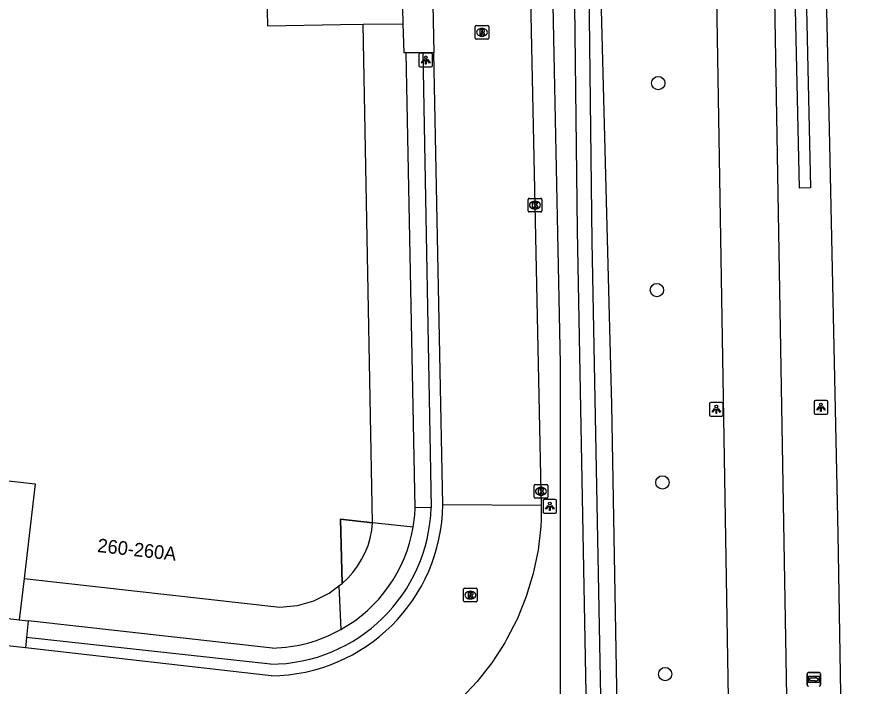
# Model space of a CAD drawing. Extents: x 161389 to 162585, y 388479 to 389761.
# Drawn here: x 162464.1 to 162525.4, y 388787.6 to 388836.7 of the extents above; entities that cross this region are included whole.
import ezdxf

# ---------------------------------------------------------------- set-up
doc = ezdxf.new("R2010")
doc.units = 0
for name, color, linetype in [('IMGEO_Berm_groen', 7, 'Continuous'), ('IMGEO_Boom', 7, 'Continuous'), ('IMGEO_Fietspad_gesloten', 7, 'Continuous'), ('IMGEO_Groenvoorziening', 7, 'Continuous'), ('IMGEO_Haag', 7, 'Continuous'), ('IMGEO_Kolk', 7, 'Continuous'), ('IMGEO_Lichtpunt', 7, 'Continuous'), ('IMGEO_Pand', 7, 'Continuous'), ('IMGEO_Pand_nummerreeks', 7, 'Continuous'), ('IMGEO_Pand_overbouw', 7, 'Continuous'), ('IMGEO_Parkeervlak_open', 7, 'Continuous'), ('IMGEO_Rijbaan_lokaal_gesloten', 7, 'Continuous'), ('IMGEO_Rijbaan_regionaal_gesloten', 7, 'Continuous'), ('IMGEO_Rioolput', 7, 'Continuous'), ('IMGEO_Voetpad_open', 7, 'Continuous'), ('IMGEO_Waterloop', 7, 'Continuous'), ('IMGEO_Wegwijzer', 7, 'Continuous')]:
    doc.layers.add(name, color=color, linetype=linetype)

msp = doc.modelspace()

# ---------------------------------------------------------------- linework, layer by layer
at = {"layer": 'IMGEO_Berm_groen'}
for points in [[(162485.689, 388681.463), (162489.638, 388688.939), (162493.393, 388696.514), (162499.135, 388710.054), (162499.893, 388712.133), (162500, 388712.436), (162504.276, 388726.446), (162504.955, 388729.188), (162507.287, 388742.621), (162508.048, 388750), (162508.507, 388763.596), (162508.502, 388764.034), (162507.703, 388808.23), (162506.277, 388863.384), (162505.585, 388897.306), (162503.491, 389000), (162502.554, 389045.938), (162502.136, 389054.149), (162501.235, 389062.489), (162500.618, 389070.413), (162500.992, 389075.618), (162501.263, 389081.238), (162501.272, 389081.426)], [(162504.239, 388778.441), (162503.938, 388784.771), (162503.945, 388811.232), (162502.197, 388897.243), (162502.143, 388899.896)]]:
    msp.add_lwpolyline(points, dxfattribs=at)
at = {"layer": 'IMGEO_Boom'}
for centre in [(162511.112, 388831.812), (162511.012, 388816.647), (162511.417, 388802.551), (162511.618, 388788.505)]:
    msp.add_circle(centre, 0.489, dxfattribs=at)
at = {"layer": 'IMGEO_Fietspad_gesloten'}
for points in [[(162510.065, 389081.426), (162510.235, 389079.2), (162511.097, 389057.663), (162512.275, 389022.964), (162514.823, 388871.796), (162517.21, 388728.105)], [(162514.292, 389081.426), (162514.262, 389079.427), (162515.393, 389057.642), (162516.561, 389022.995), (162519.033, 388871.958), (162521.523, 388727.275)]]:
    msp.add_lwpolyline(points, dxfattribs=at)
at = {"layer": 'IMGEO_Groenvoorziening'}
msp.add_lwpolyline([(162489.492, 388836.131), (162492.433, 388836.158)], dxfattribs=at)
at = {"layer": 'IMGEO_Haag'}
msp.add_lwpolyline([(162521.823, 388843.84), (162522.269, 388824.14), (162521.469, 388824.122), (162521.023, 388843.822), (162521.823, 388843.84)], dxfattribs=at)
at = {"layer": 'IMGEO_Kolk'}
for p, q in [((162501.576, 388822.442), (162501.576, 388823.294)), ((162501.651, 388823.368), (162502.503, 388823.368)), ((162502.064, 388823.148), (162502.089, 388823.148)), ((162502.577, 388823.294), (162502.577, 388822.442)), ((162502.087, 388822.588), (162502.062, 388822.588)), ((162502.503, 388822.368), (162501.651, 388822.368)), ((162502.015, 388801.473), (162502.015, 388802.325)), ((162502.09, 388802.399), (162502.942, 388802.399)), ((162503.016, 388802.325), (162503.016, 388801.473)), ((162502.526, 388801.619), (162502.501, 388801.619)), ((162502.503, 388802.179), (162502.528, 388802.179)), ((162502.942, 388801.399), (162502.09, 388801.399))]:
    msp.add_line(p, q, dxfattribs=at)
for points in [[(162501.576, 388822.442), (162501.576, 388823.294)], [(162501.651, 388823.368), (162502.503, 388823.368)], [(162501.897, 388823.068), (162502.02, 388823.068), (162502.02, 388822.917), (162502.15, 388823.068), (162502.314, 388823.068), (162502.168, 388822.917), (162502.321, 388822.668), (162502.169, 388822.668), (162502.084, 388822.832), (162502.02, 388822.765), (162502.02, 388822.668), (162501.897, 388822.668), (162501.897, 388823.068)], [(162502.577, 388823.294), (162502.577, 388822.442)], [(162502.503, 388822.368), (162501.651, 388822.368)], [(162502.015, 388801.473), (162502.015, 388802.325)], [(162502.09, 388802.399), (162502.942, 388802.399)], [(162503.016, 388802.325), (162503.016, 388801.473)], [(162502.336, 388802.099), (162502.459, 388802.099), (162502.459, 388801.948), (162502.589, 388802.099), (162502.753, 388802.099), (162502.607, 388801.948), (162502.76, 388801.699), (162502.608, 388801.699), (162502.523, 388801.863), (162502.459, 388801.796), (162502.459, 388801.699), (162502.336, 388801.699), (162502.336, 388802.099)], [(162502.942, 388801.399), (162502.09, 388801.399)]]:
    msp.add_lwpolyline(points, dxfattribs=at)
for centre, start, end in [((162501.653, 388823.292), 91.55205, 178.44795), ((162501.653, 388823.292), 91.55205, 178.44795), ((162502.501, 388823.292), 1.55205, 88.44795), ((162502.501, 388823.292), 1.55205, 88.44795), ((162501.653, 388822.444), 181.55205, 268.44795), ((162501.653, 388822.444), 181.55205, 268.44795), ((162502.501, 388822.444), 271.55205, 358.44795), ((162502.501, 388822.444), 271.55205, 358.44795), ((162502.092, 388802.323), 91.55205, 178.44795), ((162502.092, 388802.323), 91.55205, 178.44795), ((162502.94, 388802.323), 1.55205, 88.44795), ((162502.94, 388802.323), 1.55205, 88.44795), ((162502.092, 388801.475), 181.55205, 268.44795), ((162502.092, 388801.475), 181.55205, 268.44795), ((162502.94, 388801.475), 271.55205, 358.44795), ((162502.94, 388801.475), 271.55205, 358.44795)]:
    msp.add_arc(centre, 0.0765, start, end, dxfattribs=at)
for centre, major_axis, ratio, start_param, end_param in [((162502.063, 388822.868), (-0.387, 0.002), 0.722429, 4.712389, 7.853982), ((162502.088, 388822.868), (-0.39, 0.002), 0.717154, 1.570796, 4.712389), ((162502.502, 388801.899), (-0.387, 0.002), 0.722429, 4.712389, 7.853982), ((162502.527, 388801.899), (-0.39, 0.002), 0.717154, 1.570796, 4.712389)]:
    msp.add_ellipse(centre, major_axis=major_axis, ratio=ratio, start_param=start_param, end_param=end_param, dxfattribs=at)
at = {"layer": 'IMGEO_Lichtpunt'}
for p, q in [((162493.577, 388833.901), (162493.577, 388833.094)), ((162493.577, 388833.901), (162493.577, 388833.094)), ((162494.479, 388833.996), (162493.671, 388833.996)), ((162494.479, 388833.996), (162493.671, 388833.996)), ((162494.573, 388833.094), (162494.573, 388833.901)), ((162494.573, 388833.094), (162494.573, 388833.901)), ((162493.671, 388833), (162494.479, 388833)), ((162493.671, 388833), (162494.479, 388833)), ((162515.769, 388808.41), (162514.961, 388808.41)), ((162515.769, 388808.41), (162514.961, 388808.41)), ((162522.532, 388808.463), (162522.532, 388807.656)), ((162522.532, 388808.463), (162522.532, 388807.656)), ((162523.434, 388808.558), (162522.626, 388808.558)), ((162523.434, 388808.558), (162522.626, 388808.558)), ((162523.528, 388807.656), (162523.528, 388808.463)), ((162523.528, 388807.656), (162523.528, 388808.463)), ((162514.867, 388808.315), (162514.867, 388807.508)), ((162514.867, 388808.315), (162514.867, 388807.508)), ((162515.863, 388807.508), (162515.863, 388808.315)), ((162515.863, 388807.508), (162515.863, 388808.315)), ((162514.961, 388807.414), (162515.769, 388807.414)), ((162514.961, 388807.414), (162515.769, 388807.414)), ((162522.626, 388807.562), (162523.434, 388807.562)), ((162522.626, 388807.562), (162523.434, 388807.562)), ((162502.667, 388801.209), (162502.667, 388800.402)), ((162502.667, 388801.209), (162502.667, 388800.402)), ((162503.569, 388801.304), (162502.761, 388801.304)), ((162503.569, 388801.304), (162502.761, 388801.304)), ((162503.663, 388800.402), (162503.663, 388801.209)), ((162503.663, 388800.402), (162503.663, 388801.209)), ((162502.761, 388800.308), (162503.569, 388800.308)), ((162502.761, 388800.308), (162503.569, 388800.308))]:
    msp.add_line(p, q, dxfattribs=at)
for points in [[(162493.951, 388833.565), (162493.99, 388833.537), (162493.802, 388833.275), (162493.764, 388833.302), (162493.951, 388833.565)], [(162494.053, 388833.517), (162494.1, 388833.517), (162494.1, 388833.195), (162494.053, 388833.195), (162494.053, 388833.517)], [(162494.163, 388833.537), (162494.201, 388833.564), (162494.388, 388833.302), (162494.349, 388833.274), (162494.163, 388833.537)], [(162515.241, 388807.979), (162515.28, 388807.951), (162515.092, 388807.689), (162515.054, 388807.716), (162515.241, 388807.979)], [(162515.343, 388807.931), (162515.39, 388807.931), (162515.39, 388807.609), (162515.343, 388807.609), (162515.343, 388807.931)], [(162515.453, 388807.951), (162515.491, 388807.978), (162515.678, 388807.716), (162515.639, 388807.688), (162515.453, 388807.951)], [(162522.906, 388808.127), (162522.945, 388808.099), (162522.757, 388807.837), (162522.719, 388807.864), (162522.906, 388808.127)], [(162523.008, 388808.079), (162523.055, 388808.079), (162523.055, 388807.757), (162523.008, 388807.757), (162523.008, 388808.079)], [(162523.118, 388808.099), (162523.156, 388808.126), (162523.343, 388807.864), (162523.304, 388807.836), (162523.118, 388808.099)], [(162503.041, 388800.873), (162503.08, 388800.845), (162502.892, 388800.583), (162502.854, 388800.61), (162503.041, 388800.873)], [(162503.143, 388800.825), (162503.19, 388800.825), (162503.19, 388800.503), (162503.143, 388800.503), (162503.143, 388800.825)], [(162503.253, 388800.845), (162503.291, 388800.872), (162503.478, 388800.61), (162503.439, 388800.582), (162503.253, 388800.845)]]:
    msp.add_lwpolyline(points, dxfattribs=at)
for centre in [(162494.076, 388833.699), (162523.031, 388808.261), (162515.366, 388808.113), (162503.166, 388801.007)]:
    msp.add_circle(centre, 0.0994, dxfattribs=at)
for centre, start, end in [((162493.671, 388833.901), 90, 180), ((162493.671, 388833.901), 90, 180), ((162494.479, 388833.901), 0, 90), ((162494.479, 388833.901), 0, 90), ((162493.671, 388833.094), 180, 270), ((162493.671, 388833.094), 180, 270), ((162494.479, 388833.094), 270, 0), ((162494.479, 388833.094), 270, 360), ((162514.961, 388808.315), 90, 180), ((162514.961, 388808.315), 90, 180), ((162515.769, 388808.315), 0, 90), ((162515.769, 388808.315), 0, 90), ((162522.626, 388808.463), 90, 180), ((162522.626, 388808.463), 90, 180), ((162523.434, 388808.463), 0, 90), ((162523.434, 388808.463), 0, 90), ((162514.961, 388807.508), 180, 270), ((162514.961, 388807.508), 180, 270), ((162515.769, 388807.508), 270, 0), ((162515.769, 388807.508), 270, 360), ((162522.626, 388807.656), 180, 270), ((162522.626, 388807.656), 180, 270), ((162523.434, 388807.656), 270, 0), ((162523.434, 388807.656), 270, 360), ((162502.761, 388801.209), 90, 180), ((162502.761, 388801.209), 90, 180), ((162503.569, 388801.209), 0, 90), ((162503.569, 388801.209), 0, 90), ((162502.761, 388800.402), 180, 270), ((162502.761, 388800.402), 180, 270), ((162503.569, 388800.402), 270, 0), ((162503.569, 388800.402), 270, 360)]:
    msp.add_arc(centre, 0.0946, start, end, dxfattribs=at)
at = {"layer": 'IMGEO_Pand'}
for points in [[(162440.168, 388805.317), (162445.286, 388850.441), (162482.306, 388846.26), (162482.466, 388837.077), (162482.487, 388836.004), (162487.823, 388836.098), (162489.492, 388836.131)], [(162490.185, 388799.601), (162489.492, 388836.131)], [(162440.168, 388805.317), (162465.452, 388802.451), (162464.664, 388795.518)], [(162487.709, 388794.973), (162487.941, 388795.148), (162487.82, 388799.861), (162490.185, 388799.601)], [(162464.664, 388795.518), (162483.397, 388793.418), (162484.671, 388793.525), (162485.875, 388793.872), (162487.001, 388794.438), (162487.709, 388794.973)]]:
    msp.add_lwpolyline(points, dxfattribs=at)
at = {"layer": 'IMGEO_Pand_overbouw'}
msp.add_lwpolyline([(162490.185, 388799.601), (162487.82, 388799.861), (162487.941, 388795.148), (162488.358, 388795.535), (162488.739, 388795.958), (162489.08, 388796.413), (162489.379, 388796.898), (162489.64, 388797.411), (162489.846, 388797.933), (162490.009, 388798.478), (162490.126, 388799.05)], close=True, dxfattribs=at)
at = {"layer": 'IMGEO_Parkeervlak_open'}
msp.add_lwpolyline([(162464.664, 388795.518), (162464.296, 388792.481)], dxfattribs=at)
at = {"layer": 'IMGEO_Rijbaan_lokaal_gesloten'}
for points in [[(162500.546, 388899.883), (162500.817, 388885.662), (162501.627, 388843.777), (162502.076, 388822.868), (162502.515, 388801.899), (162502.522, 388800.855)], [(162494.284, 388852.938), (162494.665, 388834.017)], [(162495.332, 388800.906), (162494.665, 388834.017)], [(162502.522, 388800.855), (162502.53, 388799.811), (162502.501, 388799.311), (162502.302, 388797.58), (162501.949, 388795.874), (162501.444, 388794.206), (162500.793, 388792.59), (162500, 388791.038), (162499.863, 388790.8), (162498.913, 388789.338), (162497.837, 388787.967), (162496.642, 388786.698), (162495.339, 388785.54), (162493.938, 388784.503), (162492.45, 388783.596), (162490.886, 388782.825), (162489.26, 388782.197), (162487.585, 388781.716), (162485.873, 388781.388), (162484.139, 388781.213), (162482.396, 388781.194), (162480.658, 388781.331)], [(162502.522, 388800.855), (162495.332, 388800.906)], [(162464.75, 388790.426), (162458.615, 388791.123)], [(162482.74, 388788.383), (162464.75, 388790.426)]]:
    msp.add_lwpolyline(points, dxfattribs=at)
msp.add_arc((162482.624, 388801.092), 12.709, 270.52177, 359.1634, dxfattribs=at)
at = {"layer": 'IMGEO_Rijbaan_regionaal_gesloten'}
msp.add_lwpolyline([(162523.006, 389081.426), (162522.22, 389068.571), (162521.349, 389046.314), (162520.739, 389023.777), (162520.838, 389000), (162520.774, 388990.381), (162522.364, 388884.975), (162523.635, 388828.454), (162524.277, 388798.785), (162524.652, 388775.367), (162524.813, 388770.581), (162525.392, 388750.463), (162525.398, 388750), (162525.385, 388736.547)], dxfattribs=at)
at = {"layer": 'IMGEO_Rioolput'}
for p, q in [((162497.695, 388835.105), (162497.695, 388835.957)), ((162497.77, 388836.031), (162498.622, 388836.031)), ((162498.696, 388835.957), (162498.696, 388835.105)), ((162498.183, 388835.811), (162498.208, 388835.811)), ((162498.622, 388835.031), (162497.77, 388835.031)), ((162498.206, 388835.251), (162498.181, 388835.251)), ((162496.848, 388793.872), (162496.848, 388794.724)), ((162496.923, 388794.798), (162497.775, 388794.798)), ((162497.336, 388794.578), (162497.361, 388794.578)), ((162497.849, 388794.724), (162497.849, 388793.872)), ((162497.775, 388793.798), (162496.923, 388793.798)), ((162497.359, 388794.018), (162497.334, 388794.018))]:
    msp.add_line(p, q, dxfattribs=at)
for points in [[(162497.695, 388835.105), (162497.695, 388835.957)], [(162497.77, 388836.031), (162498.622, 388836.031)], [(162498.696, 388835.957), (162498.696, 388835.105)], [(162498.284, 388835.729), (162498.032, 388835.731), (162498.032, 388835.331)], [(162498.032, 388835.331), (162498.156, 388835.331), (162498.156, 388835.493), (162498.167, 388835.493)], [(162498.21, 388835.65), (162498.156, 388835.65), (162498.156, 388835.569)], [(162498.156, 388835.569), (162498.208, 388835.569)], [(162498.214, 388835.464), (162498.285, 388835.331), (162498.425, 388835.331), (162498.36, 388835.457)], [(162498.622, 388835.031), (162497.77, 388835.031)], [(162496.848, 388793.872), (162496.848, 388794.724)], [(162496.923, 388794.798), (162497.775, 388794.798)], [(162497.437, 388794.496), (162497.185, 388794.498), (162497.185, 388794.098)], [(162497.185, 388794.098), (162497.309, 388794.098), (162497.309, 388794.26), (162497.32, 388794.26)], [(162497.363, 388794.417), (162497.309, 388794.417), (162497.309, 388794.336)], [(162497.309, 388794.336), (162497.361, 388794.336)], [(162497.849, 388794.724), (162497.849, 388793.872)], [(162497.775, 388793.798), (162496.923, 388793.798)], [(162497.367, 388794.231), (162497.438, 388794.098), (162497.578, 388794.098), (162497.513, 388794.224)]]:
    msp.add_lwpolyline(points, dxfattribs=at)
for centre, radius, start, end in [((162497.772, 388835.955), 0.0765, 91.55205, 178.44795), ((162497.772, 388835.955), 0.0765, 91.55205, 178.44795), ((162498.62, 388835.955), 0.0765, 1.55205, 88.44795), ((162498.62, 388835.955), 0.0765, 1.55205, 88.44795), ((162498.166, 388835.44), 0.0533, 26.02933, 88.69889), ((162498.192, 388835.758), 0.19, 274.7715, 282.96867), ((162498.216, 388835.554), 0.0964, 77.00612, 93.18647), ((162498.23, 388835.611), 0.0378, 276.66336, 79.67722), ((162498.283, 388835.619), 0.109, 350.36119, 89.41601), ((162498.281, 388835.619), 0.112, 277.58423, 350.98172), ((162498.265, 388835.404), 0.108, 29.51342, 73.79051), ((162497.772, 388835.107), 0.0765, 181.55205, 268.44795), ((162497.772, 388835.107), 0.0765, 181.55205, 268.44795), ((162498.62, 388835.107), 0.0765, 271.55205, 358.44795), ((162498.62, 388835.107), 0.0765, 271.55205, 358.44795), ((162496.925, 388794.722), 0.0765, 91.55205, 178.44795), ((162496.925, 388794.722), 0.0765, 91.55205, 178.44795), ((162497.319, 388794.207), 0.0533, 26.02933, 88.69889), ((162497.345, 388794.525), 0.19, 274.7715, 282.96867), ((162497.369, 388794.321), 0.0964, 77.00612, 93.18647), ((162497.383, 388794.378), 0.0378, 276.66336, 79.67722), ((162497.436, 388794.386), 0.109, 350.36119, 89.41601), ((162497.434, 388794.386), 0.112, 277.58423, 350.98172), ((162497.418, 388794.171), 0.108, 29.51342, 73.79051), ((162497.773, 388794.722), 0.0765, 1.55205, 88.44795), ((162497.773, 388794.722), 0.0765, 1.55205, 88.44795), ((162496.925, 388793.874), 0.0765, 181.55205, 268.44795), ((162496.925, 388793.874), 0.0765, 181.55205, 268.44795), ((162497.773, 388793.874), 0.0765, 271.55205, 358.44795), ((162497.773, 388793.874), 0.0765, 271.55205, 358.44795)]:
    msp.add_arc(centre, radius, start, end, dxfattribs=at)
for centre, major_axis, ratio, start_param, end_param in [((162498.182, 388835.531), (-0.387, 0.002), 0.722429, 4.712389, 7.853982), ((162498.207, 388835.531), (-0.39, 0.002), 0.717154, 1.570796, 4.712389), ((162497.335, 388794.298), (-0.387, 0.002), 0.722429, 4.712389, 7.853982), ((162497.36, 388794.298), (-0.39, 0.002), 0.717154, 1.570796, 4.712389)]:
    msp.add_ellipse(centre, major_axis=major_axis, ratio=ratio, start_param=start_param, end_param=end_param, dxfattribs=at)
at = {"layer": 'IMGEO_Voetpad_open'}
for points in [[(162492.433, 388836.158), (162492.098, 388851.061)], [(162492.653, 388834.028), (162492.489, 388834.022), (162492.433, 388836.158)], [(162493.855, 388834.039), (162492.653, 388834.028)], [(162493.303, 388800.69), (162492.653, 388834.028)], [(162494.665, 388834.017), (162493.855, 388834.039)], [(162493.855, 388834.039), (162494.47, 388800.72)], [(162494.47, 388800.72), (162493.303, 388800.69)], [(162493.157, 388799.274), (162490.185, 388799.601)], [(162487.709, 388794.973), (162487.864, 388791.777)], [(162459.672, 388793.036), (162464.296, 388792.481)], [(162464.296, 388792.481), (162464.945, 388792.409)], [(162464.945, 388792.409), (162464.825, 388791.196)], [(162482.842, 388790.419), (162464.945, 388792.409)], [(162464.825, 388791.196), (162464.75, 388790.426)], [(162482.704, 388789.231), (162464.825, 388791.196)]]:
    msp.add_lwpolyline(points, dxfattribs=at)
for centre, radius, start, end in [((162482.638, 388801.068), 11.837, 270.32027, 358.31484), ((162482.778, 388801.06), 10.532, 350.23804, 357.98833), ((162482.657, 388801.07), 10.653, 299.26245, 350.29217), ((162482.654, 388801.08), 10.663, 271.01175, 299.2512)]:
    msp.add_arc(centre, radius, start, end, dxfattribs=at)
at = {"layer": 'IMGEO_Waterloop'}
for points in [[(162483.406, 388682.653), (162486.57, 388687.943), (162493, 388700.568), (162497.181, 388711.153), (162500.804, 388721.953), (162503.142, 388731.482), (162504.195, 388736.481), (162505.954, 388751.52), (162506.349, 388762.359), (162506.053, 388775.359), (162505.188, 388821.013), (162504.94, 388841.621), (162504.505, 388860.971), (162503.038, 388926.396)], [(162504.093, 388925.58), (162505.561, 388860.155), (162505.995, 388840.805), (162506.244, 388820.196), (162507.105, 388775.346), (162507.405, 388761.542), (162507.01, 388750.703), (162505.251, 388735.665), (162504.198, 388730.666), (162501.86, 388721.136), (162498.237, 388710.337), (162494.056, 388699.752), (162487.626, 388687.126), (162484.549, 388682.057)]]:
    msp.add_lwpolyline(points, dxfattribs=at)
at = {"layer": 'IMGEO_Wegwijzer'}
for p, q in [((162522.018, 388787.716), (162522.018, 388788.516)), ((162522.018, 388788.516), (162522.018, 388787.716)), ((162522.118, 388788.616), (162522.908, 388788.616)), ((162522.908, 388788.616), (162522.118, 388788.616)), ((162523.008, 388788.516), (162523.008, 388787.716)), ((162523.008, 388787.716), (162523.008, 388788.516))]:
    msp.add_line(p, q, dxfattribs=at)
for points in [[(162522.119, 388788.348), (162522.907, 388788.348), (162522.907, 388787.884), (162522.119, 388787.884), (162522.119, 388788.348)], [(162522.184, 388788.2), (162522.184, 388788.116), (162522.184, 388788.032), (162522.595, 388788.032), (162522.595, 388787.949), (162522.842, 388788.116), (162522.595, 388788.283), (162522.595, 388788.2), (162522.184, 388788.2)]]:
    msp.add_lwpolyline(points, dxfattribs=at)
for centre, start, end in [((162522.118, 388788.516), 90, 180), ((162522.118, 388788.516), 90, 180), ((162522.908, 388788.516), 0, 90), ((162522.908, 388788.516), 360, 90), ((162522.118, 388787.716), 180, 270), ((162522.118, 388787.716), 180, 270), ((162522.908, 388787.716), 270, 0), ((162522.908, 388787.716), 270, 0)]:
    msp.add_arc(centre, 0.1, start, end, dxfattribs=at)

# ---------------------------------------------------------------- texts
at = {"layer": 'IMGEO_Pand_nummerreeks'}
msp.add_text('260-260A', height=1, rotation=353.60375, dxfattribs=at).set_placement((162469.983, 388797.458))

doc.saveas('drawing.dxf')
